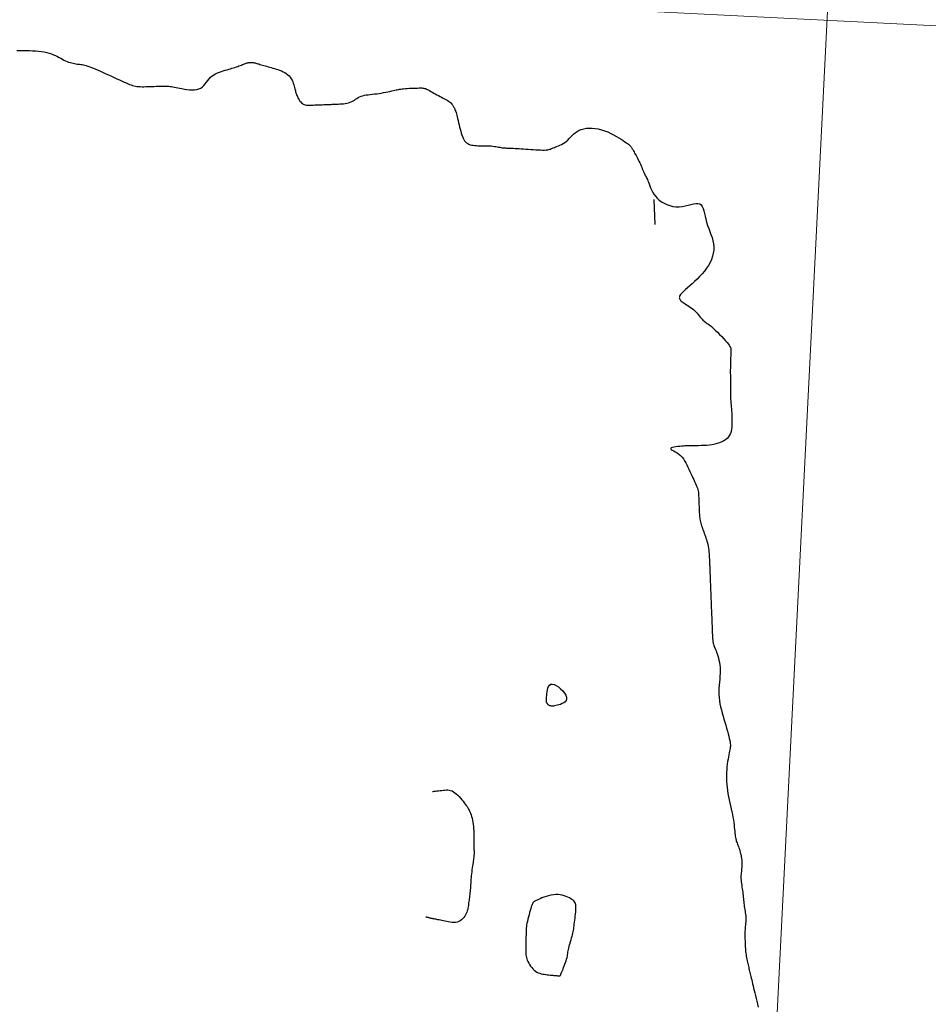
# Model space of a CAD drawing. Header units: millimetres. Extents: x 32690613 to 32693367, y 5343692 to 5344708.
# Tile 635 of 656: x 32692801 to 32692838, y 5344343 to 5344382. Entities that reach past the tile are written whole.
import ezdxf

# ---------------------------------------------------------------- set-up
doc = ezdxf.new("R2010")
doc.units = ezdxf.units.MM
doc.header["$LTSCALE"] = 20
doc.layers.get('0').update_dxf_attribs({"lineweight": 18})
doc.layers.get('Defpoints').update_dxf_attribs({"color": 11, "lineweight": 18})
doc.layers.add('02-DGM_HL_491.50', color=72, linetype='Continuous')
doc.layers.add('02-DGM_HL_492.00', color=82, linetype='Continuous')

# ---------------------------------------------------------------- blocks, each defined once
blk = doc.blocks.new('A$C78070446')
for p, q in [((4470129.583, 5343033.451), (4470100.946, 5342714.261)), ((4469498.77, 5342951.42), (4470248.353, 5342884.169))]:
    blk.add_line(p, q)

msp = doc.modelspace()

# ---------------------------------------------------------------- linework, layer by layer
at = {"layer": '02-DGM_HL_491.50', "elevation": 491.5, "flags": 128}
for points in [[(32692801.117, 5344380.906), (32692801.242, 5344380.911), (32692801.367, 5344380.911), (32692801.492, 5344380.91), (32692801.617, 5344380.906), (32692801.741, 5344380.899), (32692801.864, 5344380.891), (32692801.983, 5344380.879), (32692802.099, 5344380.865), (32692802.21, 5344380.847), (32692802.315, 5344380.825), (32692802.414, 5344380.8), (32692802.505, 5344380.77), (32692802.589, 5344380.737), (32692802.668, 5344380.702), (32692802.742, 5344380.666), (32692802.812, 5344380.629), (32692802.879, 5344380.592), (32692802.944, 5344380.557), (32692803.008, 5344380.524), (32692803.072, 5344380.494), (32692803.135, 5344380.468), (32692803.197, 5344380.444), (32692803.259, 5344380.423), (32692803.319, 5344380.406), (32692803.377, 5344380.391), (32692803.433, 5344380.379), (32692803.487, 5344380.369), (32692803.538, 5344380.362), (32692803.588, 5344380.356), (32692803.636, 5344380.351), (32692803.686, 5344380.345), (32692803.736, 5344380.339), (32692803.789, 5344380.33), (32692803.846, 5344380.318), (32692803.906, 5344380.302), (32692803.972, 5344380.281), (32692804.044, 5344380.256), (32692804.12, 5344380.226), (32692804.203, 5344380.192), (32692804.29, 5344380.154), (32692804.383, 5344380.113), (32692804.481, 5344380.069), (32692804.584, 5344380.023), (32692804.693, 5344379.974), (32692804.805, 5344379.923), (32692804.918, 5344379.872), (32692805.03, 5344379.821), (32692805.14, 5344379.772), (32692805.245, 5344379.724), (32692805.344, 5344379.679), (32692805.433, 5344379.639), (32692805.513, 5344379.603), (32692805.585, 5344379.571), (32692805.649, 5344379.544), (32692805.709, 5344379.521), (32692805.766, 5344379.502), (32692805.822, 5344379.486), (32692805.88, 5344379.474), (32692805.941, 5344379.464), (32692806.006, 5344379.457), (32692806.076, 5344379.453), (32692806.149, 5344379.451), (32692806.226, 5344379.451), (32692806.305, 5344379.452), (32692806.387, 5344379.454), (32692806.469, 5344379.457), (32692806.552, 5344379.46), (32692806.635, 5344379.463), (32692806.718, 5344379.466), (32692806.799, 5344379.469), (32692806.879, 5344379.471), (32692806.955, 5344379.473), (32692807.029, 5344379.473), (32692807.098, 5344379.472), (32692807.164, 5344379.47), (32692807.224, 5344379.467), (32692807.281, 5344379.462), (32692807.337, 5344379.455), (32692807.394, 5344379.446), (32692807.453, 5344379.436), (32692807.517, 5344379.423), (32692807.588, 5344379.409), (32692807.667, 5344379.393), (32692807.756, 5344379.374), (32692807.852, 5344379.356), (32692807.954, 5344379.339), (32692808.058, 5344379.327), (32692808.161, 5344379.321), (32692808.262, 5344379.322), (32692808.356, 5344379.334), (32692808.441, 5344379.359), (32692808.516, 5344379.397), (32692808.581, 5344379.446), (32692808.64, 5344379.505), (32692808.693, 5344379.569), (32692808.745, 5344379.637), (32692808.796, 5344379.705), (32692808.849, 5344379.771), (32692808.906, 5344379.832), (32692808.97, 5344379.885), (32692809.038, 5344379.931), (32692809.111, 5344379.971), (32692809.187, 5344380.006), (32692809.265, 5344380.036), (32692809.343, 5344380.063), (32692809.42, 5344380.087), (32692809.496, 5344380.109), (32692809.569, 5344380.13), (32692809.638, 5344380.151), (32692809.705, 5344380.17), (32692809.769, 5344380.19), (32692809.831, 5344380.209), (32692809.889, 5344380.228), (32692809.946, 5344380.246), (32692810, 5344380.265), (32692810.051, 5344380.284), (32692810.101, 5344380.303), (32692810.148, 5344380.321), (32692810.192, 5344380.338), (32692810.233, 5344380.355), (32692810.272, 5344380.37), (32692810.308, 5344380.383), (32692810.34, 5344380.395), (32692810.369, 5344380.404), (32692810.396, 5344380.41), (32692810.42, 5344380.416), (32692810.442, 5344380.419), (32692810.462, 5344380.422), (32692810.481, 5344380.423), (32692810.5, 5344380.425), (32692810.518, 5344380.425), (32692810.536, 5344380.426), (32692810.554, 5344380.426), (32692810.573, 5344380.426), (32692810.594, 5344380.425), (32692810.616, 5344380.423), (32692810.64, 5344380.42), (32692810.667, 5344380.415), (32692810.697, 5344380.408), (32692810.73, 5344380.4), (32692810.767, 5344380.389), (32692810.807, 5344380.377), (32692810.849, 5344380.364), (32692810.895, 5344380.349), (32692810.943, 5344380.334), (32692810.994, 5344380.319), (32692811.047, 5344380.303), (32692811.102, 5344380.287), (32692811.159, 5344380.271), (32692811.219, 5344380.255), (32692811.281, 5344380.238), (32692811.344, 5344380.221), (32692811.409, 5344380.202), (32692811.477, 5344380.182), (32692811.545, 5344380.16), (32692811.616, 5344380.137), (32692811.687, 5344380.112), (32692811.757, 5344380.084), (32692811.826, 5344380.052), (32692811.892, 5344380.017), (32692811.955, 5344379.978), (32692812.013, 5344379.934), (32692812.065, 5344379.885), (32692812.111, 5344379.831), (32692812.15, 5344379.773), (32692812.184, 5344379.711), (32692812.212, 5344379.649), (32692812.237, 5344379.586), (32692812.257, 5344379.525), (32692812.274, 5344379.467), (32692812.288, 5344379.414), (32692812.3, 5344379.366), (32692812.311, 5344379.322), (32692812.321, 5344379.282), (32692812.331, 5344379.244), (32692812.341, 5344379.208), (32692812.352, 5344379.172), (32692812.365, 5344379.134), (32692812.381, 5344379.095), (32692812.4, 5344379.052), (32692812.422, 5344379.008), (32692812.446, 5344378.963), (32692812.473, 5344378.918), (32692812.503, 5344378.875), (32692812.534, 5344378.835), (32692812.567, 5344378.8), (32692812.602, 5344378.77), (32692812.639, 5344378.747), (32692812.678, 5344378.73), (32692812.718, 5344378.718), (32692812.762, 5344378.711), (32692812.809, 5344378.708), (32692812.86, 5344378.707), (32692812.915, 5344378.708), (32692812.975, 5344378.71), (32692813.04, 5344378.713), (32692813.109, 5344378.716), (32692813.18, 5344378.718), (32692813.253, 5344378.721), (32692813.326, 5344378.724), (32692813.397, 5344378.727), (32692813.466, 5344378.73), (32692813.531, 5344378.732), (32692813.591, 5344378.734), (32692813.647, 5344378.737), (32692813.7, 5344378.739), (32692813.753, 5344378.741), (32692813.805, 5344378.743), (32692813.858, 5344378.745), (32692813.915, 5344378.747), (32692813.975, 5344378.749), (32692814.039, 5344378.752), (32692814.108, 5344378.756), (32692814.179, 5344378.76), (32692814.252, 5344378.767), (32692814.324, 5344378.777), (32692814.395, 5344378.789), (32692814.463, 5344378.806), (32692814.528, 5344378.827), (32692814.587, 5344378.852), (32692814.642, 5344378.881), (32692814.694, 5344378.913), (32692814.745, 5344378.946), (32692814.796, 5344378.979), (32692814.849, 5344379.011), (32692814.904, 5344379.04), (32692814.963, 5344379.066), (32692815.027, 5344379.087), (32692815.097, 5344379.104), (32692815.17, 5344379.117), (32692815.248, 5344379.129), (32692815.33, 5344379.138), (32692815.415, 5344379.148), (32692815.503, 5344379.158), (32692815.593, 5344379.168), (32692815.685, 5344379.181), (32692815.777, 5344379.196), (32692815.869, 5344379.212), (32692815.959, 5344379.228), (32692816.045, 5344379.245), (32692816.126, 5344379.262), (32692816.2, 5344379.278), (32692816.266, 5344379.293), (32692816.324, 5344379.307), (32692816.375, 5344379.319), (32692816.421, 5344379.33), (32692816.466, 5344379.34), (32692816.511, 5344379.348), (32692816.559, 5344379.356), (32692816.612, 5344379.363), (32692816.673, 5344379.37), (32692816.744, 5344379.375), (32692816.822, 5344379.381), (32692816.905, 5344379.386), (32692816.99, 5344379.39), (32692817.075, 5344379.393), (32692817.157, 5344379.396), (32692817.233, 5344379.398), (32692817.301, 5344379.4), (32692817.358, 5344379.4), (32692817.407, 5344379.399), (32692817.448, 5344379.397), (32692817.484, 5344379.392), (32692817.518, 5344379.384), (32692817.552, 5344379.374), (32692817.586, 5344379.359), (32692817.625, 5344379.341), (32692817.669, 5344379.318), (32692817.718, 5344379.291), (32692817.771, 5344379.261), (32692817.827, 5344379.229), (32692817.887, 5344379.195), (32692817.949, 5344379.16), (32692818.012, 5344379.125), (32692818.076, 5344379.09), (32692818.139, 5344379.057), (32692818.202, 5344379.025), (32692818.264, 5344378.993), (32692818.323, 5344378.963), (32692818.379, 5344378.933), (32692818.431, 5344378.903), (32692818.478, 5344378.873), (32692818.521, 5344378.844), (32692818.557, 5344378.814), (32692818.588, 5344378.784), (32692818.615, 5344378.754), (32692818.637, 5344378.724), (32692818.657, 5344378.695), (32692818.673, 5344378.665), (32692818.688, 5344378.637), (32692818.702, 5344378.609), (32692818.716, 5344378.581), (32692818.729, 5344378.554), (32692818.742, 5344378.524), (32692818.755, 5344378.491), (32692818.769, 5344378.454), (32692818.783, 5344378.412), (32692818.798, 5344378.362), (32692818.814, 5344378.305), (32692818.831, 5344378.238), (32692818.849, 5344378.165), (32692818.868, 5344378.085), (32692818.887, 5344378.001), (32692818.907, 5344377.915), (32692818.928, 5344377.828), (32692818.949, 5344377.743), (32692818.971, 5344377.66), (32692818.993, 5344377.582), (32692819.016, 5344377.509), (32692819.041, 5344377.441), (32692819.067, 5344377.379), (32692819.097, 5344377.323), (32692819.129, 5344377.272), (32692819.165, 5344377.228), (32692819.206, 5344377.191), (32692819.252, 5344377.16), (32692819.301, 5344377.135), (32692819.355, 5344377.116), (32692819.413, 5344377.102), (32692819.473, 5344377.092), (32692819.536, 5344377.085), (32692819.601, 5344377.08), (32692819.667, 5344377.078), (32692819.735, 5344377.076), (32692819.803, 5344377.076), (32692819.872, 5344377.075), (32692819.94, 5344377.075), (32692820.008, 5344377.074), (32692820.075, 5344377.073), (32692820.14, 5344377.07), (32692820.204, 5344377.065), (32692820.266, 5344377.059), (32692820.325, 5344377.05), (32692820.383, 5344377.041), (32692820.438, 5344377.031), (32692820.491, 5344377.022), (32692820.542, 5344377.012), (32692820.591, 5344377.003), (32692820.638, 5344376.996), (32692820.683, 5344376.991), (32692820.727, 5344376.987), (32692820.771, 5344376.985), (32692820.816, 5344376.983), (32692820.863, 5344376.982), (32692820.913, 5344376.98), (32692820.967, 5344376.979), (32692821.027, 5344376.977), (32692821.093, 5344376.974), (32692821.164, 5344376.97), (32692821.241, 5344376.966), (32692821.323, 5344376.961), (32692821.41, 5344376.955), (32692821.5, 5344376.949), (32692821.594, 5344376.942), (32692821.692, 5344376.935), (32692821.791, 5344376.928), (32692821.892, 5344376.921), (32692821.992, 5344376.915), (32692822.089, 5344376.909), (32692822.182, 5344376.905), (32692822.268, 5344376.903), (32692822.346, 5344376.903), (32692822.414, 5344376.906), (32692822.471, 5344376.912), (32692822.518, 5344376.92), (32692822.559, 5344376.931), (32692822.595, 5344376.944), (32692822.628, 5344376.959), (32692822.662, 5344376.975), (32692822.698, 5344376.993), (32692822.739, 5344377.011), (32692822.788, 5344377.031), (32692822.842, 5344377.051), (32692822.901, 5344377.075), (32692822.963, 5344377.101), (32692823.027, 5344377.131), (32692823.092, 5344377.165), (32692823.156, 5344377.205), (32692823.218, 5344377.251), (32692823.277, 5344377.303), (32692823.335, 5344377.361), (32692823.392, 5344377.421), (32692823.451, 5344377.482), (32692823.513, 5344377.542), (32692823.58, 5344377.599), (32692823.653, 5344377.651), (32692823.734, 5344377.696), (32692823.825, 5344377.733), (32692823.924, 5344377.76), (32692824.031, 5344377.778), (32692824.144, 5344377.786), (32692824.262, 5344377.785), (32692824.383, 5344377.773), (32692824.508, 5344377.752), (32692824.634, 5344377.72), (32692824.76, 5344377.679), (32692824.886, 5344377.629), (32692825.008, 5344377.573), (32692825.125, 5344377.514), (32692825.236, 5344377.453), (32692825.339, 5344377.392), (32692825.432, 5344377.335), (32692825.513, 5344377.282), (32692825.581, 5344377.236), (32692825.638, 5344377.197), (32692825.684, 5344377.163), (32692825.722, 5344377.134), (32692825.752, 5344377.108), (32692825.777, 5344377.085), (32692825.797, 5344377.064), (32692825.814, 5344377.044), (32692825.83, 5344377.023), (32692825.845, 5344377.002), (32692825.86, 5344376.98), (32692825.875, 5344376.956), (32692825.891, 5344376.929), (32692825.908, 5344376.899), (32692825.927, 5344376.865), (32692825.948, 5344376.827), (32692825.971, 5344376.783), (32692825.998, 5344376.736), (32692826.025, 5344376.684), (32692826.054, 5344376.629), (32692826.084, 5344376.572), (32692826.114, 5344376.512), (32692826.144, 5344376.452), (32692826.173, 5344376.391), (32692826.201, 5344376.329), (32692826.228, 5344376.268), (32692826.253, 5344376.209), (32692826.277, 5344376.151), (32692826.301, 5344376.095), (32692826.323, 5344376.042), (32692826.345, 5344375.993), (32692826.366, 5344375.948), (32692826.386, 5344375.907), (32692826.406, 5344375.869), (32692826.425, 5344375.832), (32692826.445, 5344375.794), (32692826.465, 5344375.755), (32692826.485, 5344375.711), (32692826.507, 5344375.661), (32692826.529, 5344375.604), (32692826.553, 5344375.538), (32692826.58, 5344375.464), (32692826.611, 5344375.385), (32692826.648, 5344375.302), (32692826.691, 5344375.217), (32692826.743, 5344375.131), (32692826.804, 5344375.047), (32692826.877, 5344374.967), (32692826.961, 5344374.891), (32692827.055, 5344374.822), (32692827.159, 5344374.761), (32692827.27, 5344374.709), (32692827.387, 5344374.667), (32692827.509, 5344374.637), (32692827.633, 5344374.62), (32692827.758, 5344374.618), (32692827.882, 5344374.63), (32692828.004, 5344374.652), (32692828.122, 5344374.68), (32692828.234, 5344374.709), (32692828.338, 5344374.734), (32692828.433, 5344374.75), (32692828.516, 5344374.751), (32692828.587, 5344374.734), (32692828.644, 5344374.693), (32692828.689, 5344374.632), (32692828.725, 5344374.553), (32692828.754, 5344374.459), (32692828.78, 5344374.353), (32692828.806, 5344374.238), (32692828.833, 5344374.117), (32692828.866, 5344373.994), (32692828.906, 5344373.87), (32692828.95, 5344373.747), (32692828.996, 5344373.624), (32692829.042, 5344373.5), (32692829.083, 5344373.377), (32692829.118, 5344373.253), (32692829.143, 5344373.129), (32692829.155, 5344373.004), (32692829.152, 5344372.879), (32692829.135, 5344372.754), (32692829.104, 5344372.629), (32692829.06, 5344372.505), (32692829.004, 5344372.383), (32692828.938, 5344372.263), (32692828.861, 5344372.145), (32692828.776, 5344372.031), (32692828.683, 5344371.919), (32692828.585, 5344371.813), (32692828.483, 5344371.71), (32692828.382, 5344371.614), (32692828.282, 5344371.523), (32692828.187, 5344371.439), (32692828.099, 5344371.362), (32692828.021, 5344371.292), (32692827.954, 5344371.231), (32692827.899, 5344371.177), (32692827.855, 5344371.129), (32692827.82, 5344371.087), (32692827.795, 5344371.05), (32692827.778, 5344371.016), (32692827.769, 5344370.986), (32692827.767, 5344370.957), (32692827.771, 5344370.929), (32692827.782, 5344370.902), (32692827.798, 5344370.876), (32692827.819, 5344370.85), (32692827.847, 5344370.823), (32692827.879, 5344370.796), (32692827.917, 5344370.768), (32692827.959, 5344370.739), (32692828.006, 5344370.709), (32692828.057, 5344370.677), (32692828.111, 5344370.643), (32692828.167, 5344370.608), (32692828.223, 5344370.57), (32692828.279, 5344370.529), (32692828.335, 5344370.486), (32692828.388, 5344370.439), (32692828.438, 5344370.39), (32692828.486, 5344370.338), (32692828.531, 5344370.286), (32692828.573, 5344370.235), (32692828.613, 5344370.185), (32692828.651, 5344370.139), (32692828.686, 5344370.097), (32692828.72, 5344370.06), (32692828.751, 5344370.03), (32692828.783, 5344370.004), (32692828.816, 5344369.98), (32692828.852, 5344369.956), (32692828.893, 5344369.928), (32692828.939, 5344369.894), (32692828.994, 5344369.852), (32692829.057, 5344369.798), (32692829.131, 5344369.732), (32692829.213, 5344369.655), (32692829.299, 5344369.572), (32692829.387, 5344369.484), (32692829.473, 5344369.396), (32692829.555, 5344369.31), (32692829.629, 5344369.229), (32692829.692, 5344369.158), (32692829.742, 5344369.098), (32692829.779, 5344369.047), (32692829.806, 5344369.002), (32692829.824, 5344368.961), (32692829.835, 5344368.92), (32692829.84, 5344368.877), (32692829.841, 5344368.828), (32692829.839, 5344368.77), (32692829.837, 5344368.702), (32692829.834, 5344368.624), (32692829.831, 5344368.538), (32692829.828, 5344368.445), (32692829.825, 5344368.347), (32692829.822, 5344368.246), (32692829.821, 5344368.142), (32692829.82, 5344368.039), (32692829.82, 5344367.936), (32692829.821, 5344367.835), (32692829.822, 5344367.738), (32692829.824, 5344367.644), (32692829.826, 5344367.556), (32692829.828, 5344367.474), (32692829.829, 5344367.399), (32692829.83, 5344367.332), (32692829.83, 5344367.274), (32692829.83, 5344367.224), (32692829.829, 5344367.18), (32692829.828, 5344367.142), (32692829.827, 5344367.109), (32692829.826, 5344367.078), (32692829.825, 5344367.05), (32692829.824, 5344367.023), (32692829.825, 5344366.995), (32692829.825, 5344366.966), (32692829.827, 5344366.935), (32692829.829, 5344366.901), (32692829.832, 5344366.862), (32692829.836, 5344366.817), (32692829.84, 5344366.767), (32692829.845, 5344366.708), (32692829.851, 5344366.642), (32692829.857, 5344366.568), (32692829.863, 5344366.488), (32692829.869, 5344366.403), (32692829.875, 5344366.314), (32692829.88, 5344366.222), (32692829.884, 5344366.128), (32692829.886, 5344366.033), (32692829.887, 5344365.939), (32692829.884, 5344365.846), (32692829.878, 5344365.755), (32692829.867, 5344365.668), (32692829.849, 5344365.584), (32692829.824, 5344365.504), (32692829.791, 5344365.43), (32692829.748, 5344365.362), (32692829.695, 5344365.301), (32692829.631, 5344365.247), (32692829.559, 5344365.199), (32692829.478, 5344365.158), (32692829.39, 5344365.122), (32692829.295, 5344365.092), (32692829.195, 5344365.068), (32692829.089, 5344365.048), (32692828.979, 5344365.033), (32692828.867, 5344365.022), (32692828.756, 5344365.015), (32692828.648, 5344365.01), (32692828.545, 5344365.008), (32692828.449, 5344365.007), (32692828.364, 5344365.007), (32692828.291, 5344365.008), (32692828.233, 5344365.008), (32692828.185, 5344365.008), (32692828.145, 5344365.008), (32692828.109, 5344365.007), (32692828.074, 5344365.005), (32692828.035, 5344365.002), (32692827.989, 5344364.998), (32692827.933, 5344364.993), (32692827.865, 5344364.986), (32692827.788, 5344364.979), (32692827.706, 5344364.969), (32692827.626, 5344364.958), (32692827.553, 5344364.946), (32692827.49, 5344364.932), (32692827.444, 5344364.915), (32692827.42, 5344364.897), (32692827.421, 5344364.877), (32692827.444, 5344364.854), (32692827.486, 5344364.827), (32692827.541, 5344364.796), (32692827.606, 5344364.759), (32692827.676, 5344364.717), (32692827.747, 5344364.668), (32692827.815, 5344364.612), (32692827.876, 5344364.548), (32692827.931, 5344364.478), (32692827.981, 5344364.401), (32692828.026, 5344364.32), (32692828.068, 5344364.236), (32692828.109, 5344364.149), (32692828.148, 5344364.061), (32692828.187, 5344363.974), (32692828.228, 5344363.887), (32692828.269, 5344363.803), (32692828.309, 5344363.721), (32692828.348, 5344363.641), (32692828.385, 5344363.565), (32692828.419, 5344363.492), (32692828.45, 5344363.423), (32692828.475, 5344363.359), (32692828.496, 5344363.3), (32692828.512, 5344363.244), (32692828.524, 5344363.191), (32692828.533, 5344363.139), (32692828.539, 5344363.087), (32692828.543, 5344363.034), (32692828.546, 5344362.978), (32692828.548, 5344362.917), (32692828.551, 5344362.853), (32692828.554, 5344362.784), (32692828.556, 5344362.713), (32692828.559, 5344362.64), (32692828.562, 5344362.567), (32692828.565, 5344362.496), (32692828.567, 5344362.427), (32692828.57, 5344362.362), (32692828.572, 5344362.302), (32692828.575, 5344362.247), (32692828.578, 5344362.194), (32692828.582, 5344362.144), (32692828.587, 5344362.095), (32692828.594, 5344362.047), (32692828.603, 5344361.998), (32692828.614, 5344361.947), (32692828.628, 5344361.894), (32692828.644, 5344361.839), (32692828.662, 5344361.782), (32692828.682, 5344361.724), (32692828.703, 5344361.664), (32692828.725, 5344361.603), (32692828.748, 5344361.542), (32692828.771, 5344361.481), (32692828.794, 5344361.419), (32692828.817, 5344361.357), (32692828.84, 5344361.294), (32692828.861, 5344361.23), (32692828.881, 5344361.165), (32692828.9, 5344361.099), (32692828.916, 5344361.03), (32692828.931, 5344360.959), (32692828.943, 5344360.885), (32692828.953, 5344360.81), (32692828.96, 5344360.734), (32692828.967, 5344360.658), (32692828.972, 5344360.583), (32692828.975, 5344360.511), (32692828.979, 5344360.442), (32692828.981, 5344360.377), (32692828.983, 5344360.317), (32692828.986, 5344360.261), (32692828.988, 5344360.207), (32692828.99, 5344360.155), (32692828.992, 5344360.103), (32692828.994, 5344360.049), (32692828.996, 5344359.993), (32692828.998, 5344359.933), (32692829.001, 5344359.868), (32692829.004, 5344359.799), (32692829.007, 5344359.728), (32692829.009, 5344359.655), (32692829.012, 5344359.583), (32692829.015, 5344359.511), (32692829.018, 5344359.442), (32692829.02, 5344359.378), (32692829.023, 5344359.318), (32692829.025, 5344359.262), (32692829.027, 5344359.211), (32692829.029, 5344359.163), (32692829.03, 5344359.117), (32692829.032, 5344359.073), (32692829.034, 5344359.031), (32692829.035, 5344358.989), (32692829.037, 5344358.947), (32692829.039, 5344358.905), (32692829.04, 5344358.861), (32692829.042, 5344358.816), (32692829.044, 5344358.767), (32692829.046, 5344358.716), (32692829.048, 5344358.66), (32692829.051, 5344358.6), (32692829.053, 5344358.536), (32692829.056, 5344358.467), (32692829.059, 5344358.396), (32692829.061, 5344358.323), (32692829.064, 5344358.25), (32692829.067, 5344358.179), (32692829.07, 5344358.11), (32692829.072, 5344358.045), (32692829.075, 5344357.985), (32692829.077, 5344357.929), (32692829.079, 5344357.876), (32692829.081, 5344357.823), (32692829.083, 5344357.771), (32692829.085, 5344357.717), (32692829.087, 5344357.661), (32692829.09, 5344357.601), (32692829.092, 5344357.536), (32692829.095, 5344357.468), (32692829.099, 5344357.397), (32692829.103, 5344357.327), (32692829.108, 5344357.257), (32692829.115, 5344357.189), (32692829.123, 5344357.126), (32692829.133, 5344357.069), (32692829.144, 5344357.019), (32692829.157, 5344356.973), (32692829.172, 5344356.931), (32692829.188, 5344356.891), (32692829.206, 5344356.849), (32692829.226, 5344356.804), (32692829.247, 5344356.754), (32692829.269, 5344356.696), (32692829.293, 5344356.63), (32692829.317, 5344356.555), (32692829.341, 5344356.473), (32692829.363, 5344356.383), (32692829.382, 5344356.287), (32692829.397, 5344356.185), (32692829.407, 5344356.079), (32692829.412, 5344355.968), (32692829.41, 5344355.854), (32692829.403, 5344355.737), (32692829.393, 5344355.617), (32692829.381, 5344355.496), (32692829.37, 5344355.373), (32692829.361, 5344355.248), (32692829.357, 5344355.124), (32692829.358, 5344354.999), (32692829.367, 5344354.874), (32692829.382, 5344354.749), (32692829.403, 5344354.625), (32692829.43, 5344354.501), (32692829.46, 5344354.377), (32692829.493, 5344354.253), (32692829.528, 5344354.13), (32692829.564, 5344354.006), (32692829.6, 5344353.882), (32692829.635, 5344353.761), (32692829.669, 5344353.642), (32692829.701, 5344353.528), (32692829.731, 5344353.419), (32692829.757, 5344353.319), (32692829.779, 5344353.228), (32692829.797, 5344353.148), (32692829.81, 5344353.079), (32692829.818, 5344353.02), (32692829.822, 5344352.967), (32692829.822, 5344352.919), (32692829.818, 5344352.873), (32692829.811, 5344352.825), (32692829.801, 5344352.772), (32692829.789, 5344352.714), (32692829.775, 5344352.646), (32692829.76, 5344352.57), (32692829.744, 5344352.486), (32692829.728, 5344352.394), (32692829.712, 5344352.297), (32692829.698, 5344352.194), (32692829.686, 5344352.087), (32692829.676, 5344351.975), (32692829.67, 5344351.861), (32692829.667, 5344351.744), (32692829.667, 5344351.625), (32692829.671, 5344351.504), (32692829.678, 5344351.382), (32692829.689, 5344351.258), (32692829.704, 5344351.134), (32692829.722, 5344351.01), (32692829.745, 5344350.886), (32692829.77, 5344350.762), (32692829.797, 5344350.64), (32692829.825, 5344350.519), (32692829.853, 5344350.4), (32692829.88, 5344350.283), (32692829.905, 5344350.169), (32692829.926, 5344350.059), (32692829.944, 5344349.952), (32692829.959, 5344349.849), (32692829.971, 5344349.752), (32692829.98, 5344349.659), (32692829.988, 5344349.573), (32692829.995, 5344349.493), (32692830.002, 5344349.419), (32692830.01, 5344349.353), (32692830.018, 5344349.294), (32692830.027, 5344349.242), (32692830.037, 5344349.195), (32692830.049, 5344349.151), (32692830.061, 5344349.11), (32692830.075, 5344349.068), (32692830.091, 5344349.026), (32692830.107, 5344348.982), (32692830.126, 5344348.934), (32692830.145, 5344348.882), (32692830.164, 5344348.828), (32692830.183, 5344348.771), (32692830.202, 5344348.712), (32692830.22, 5344348.652), (32692830.236, 5344348.59), (32692830.25, 5344348.528), (32692830.262, 5344348.466), (32692830.271, 5344348.404), (32692830.278, 5344348.343), (32692830.282, 5344348.282), (32692830.285, 5344348.221), (32692830.285, 5344348.162), (32692830.283, 5344348.103), (32692830.28, 5344348.046), (32692830.275, 5344347.99), (32692830.27, 5344347.935), (32692830.264, 5344347.881), (32692830.258, 5344347.826), (32692830.252, 5344347.771), (32692830.249, 5344347.714), (32692830.247, 5344347.655), (32692830.248, 5344347.594), (32692830.252, 5344347.53), (32692830.258, 5344347.464), (32692830.267, 5344347.396), (32692830.277, 5344347.327), (32692830.288, 5344347.256), (32692830.299, 5344347.186), (32692830.31, 5344347.116), (32692830.319, 5344347.047), (32692830.327, 5344346.979), (32692830.334, 5344346.913), (32692830.341, 5344346.847), (32692830.346, 5344346.783), (32692830.352, 5344346.719), (32692830.358, 5344346.657), (32692830.365, 5344346.594), (32692830.373, 5344346.532), (32692830.382, 5344346.47), (32692830.392, 5344346.407), (32692830.403, 5344346.345), (32692830.414, 5344346.283), (32692830.423, 5344346.221), (32692830.432, 5344346.159), (32692830.438, 5344346.096), (32692830.442, 5344346.034), (32692830.443, 5344345.972), (32692830.442, 5344345.909), (32692830.438, 5344345.846), (32692830.433, 5344345.784), (32692830.428, 5344345.721), (32692830.422, 5344345.658), (32692830.416, 5344345.595), (32692830.412, 5344345.533), (32692830.409, 5344345.47), (32692830.407, 5344345.407), (32692830.407, 5344345.345), (32692830.407, 5344345.282), (32692830.408, 5344345.22), (32692830.41, 5344345.157), (32692830.412, 5344345.095), (32692830.415, 5344345.032), (32692830.417, 5344344.97), (32692830.42, 5344344.907), (32692830.423, 5344344.845), (32692830.426, 5344344.783), (32692830.431, 5344344.72), (32692830.436, 5344344.658), (32692830.443, 5344344.596), (32692830.451, 5344344.533), (32692830.46, 5344344.471), (32692830.471, 5344344.409), (32692830.483, 5344344.348), (32692830.495, 5344344.288), (32692830.508, 5344344.23), (32692830.521, 5344344.172), (32692830.534, 5344344.117), (32692830.547, 5344344.064), (32692830.559, 5344344.014), (32692830.571, 5344343.965), (32692830.583, 5344343.917), (32692830.594, 5344343.868), (32692830.606, 5344343.818), (32692830.619, 5344343.766), (32692830.632, 5344343.711), (32692830.647, 5344343.651), (32692830.662, 5344343.587), (32692830.679, 5344343.517), (32692830.697, 5344343.442), (32692830.716, 5344343.362), (32692830.737, 5344343.277), (32692830.758, 5344343.187), (32692830.782, 5344343.091), (32692830.806, 5344342.99), (32692830.831, 5344342.885), (32692830.857, 5344342.774), (32692830.884, 5344342.66), (32692830.909, 5344342.543), (32692830.934, 5344342.423)], [(32692826.745, 5344374.912), (32692826.784, 5344373.913)]]:
    msp.add_lwpolyline(points, dxfattribs=at)
at = {"layer": '02-DGM_HL_492.00', "elevation": 492, "flags": 128}
for points in [[(32692823.228, 5344354.889), (32692823.232, 5344354.818), (32692823.211, 5344354.758), (32692823.172, 5344354.707), (32692823.119, 5344354.665), (32692823.055, 5344354.63), (32692822.986, 5344354.602), (32692822.917, 5344354.58), (32692822.852, 5344354.563), (32692822.794, 5344354.55), (32692822.744, 5344354.541), (32692822.7, 5344354.535), (32692822.663, 5344354.533), (32692822.631, 5344354.533), (32692822.604, 5344354.536), (32692822.58, 5344354.541), (32692822.559, 5344354.547), (32692822.54, 5344354.555), (32692822.523, 5344354.565), (32692822.508, 5344354.575), (32692822.494, 5344354.586), (32692822.482, 5344354.598), (32692822.471, 5344354.61), (32692822.462, 5344354.623), (32692822.453, 5344354.635), (32692822.446, 5344354.647), (32692822.44, 5344354.659), (32692822.434, 5344354.671), (32692822.43, 5344354.682), (32692822.426, 5344354.694), (32692822.423, 5344354.705), (32692822.421, 5344354.717), (32692822.42, 5344354.729), (32692822.419, 5344354.741), (32692822.419, 5344354.755), (32692822.42, 5344354.772), (32692822.421, 5344354.794), (32692822.423, 5344354.823), (32692822.426, 5344354.859), (32692822.43, 5344354.905), (32692822.435, 5344354.962), (32692822.44, 5344355.03), (32692822.448, 5344355.105), (32692822.461, 5344355.183), (32692822.48, 5344355.257), (32692822.507, 5344355.324), (32692822.543, 5344355.376), (32692822.592, 5344355.41), (32692822.653, 5344355.42), (32692822.729, 5344355.403), (32692822.814, 5344355.362), (32692822.904, 5344355.301), (32692822.993, 5344355.227), (32692823.075, 5344355.143), (32692823.145, 5344355.056), (32692823.198, 5344354.969)], [(32692823.608, 5344346.474), (32692823.602, 5344346.532), (32692823.591, 5344346.581), (32692823.574, 5344346.623), (32692823.552, 5344346.66), (32692823.524, 5344346.693), (32692823.49, 5344346.723), (32692823.448, 5344346.752), (32692823.4, 5344346.781), (32692823.345, 5344346.811), (32692823.283, 5344346.842), (32692823.214, 5344346.871), (32692823.14, 5344346.898), (32692823.06, 5344346.921), (32692822.976, 5344346.937), (32692822.887, 5344346.947), (32692822.794, 5344346.948), (32692822.699, 5344346.94), (32692822.601, 5344346.923), (32692822.505, 5344346.9), (32692822.411, 5344346.872), (32692822.322, 5344346.842), (32692822.239, 5344346.811), (32692822.164, 5344346.78), (32692822.1, 5344346.753), (32692822.048, 5344346.729), (32692822.007, 5344346.71), (32692821.975, 5344346.694), (32692821.951, 5344346.681), (32692821.933, 5344346.67), (32692821.921, 5344346.662), (32692821.911, 5344346.654), (32692821.903, 5344346.647), (32692821.895, 5344346.641), (32692821.888, 5344346.632), (32692821.879, 5344346.621), (32692821.87, 5344346.604), (32692821.859, 5344346.581), (32692821.846, 5344346.55), (32692821.831, 5344346.508), (32692821.813, 5344346.455), (32692821.793, 5344346.389), (32692821.77, 5344346.312), (32692821.745, 5344346.228), (32692821.721, 5344346.139), (32692821.697, 5344346.047), (32692821.674, 5344345.957), (32692821.654, 5344345.871), (32692821.636, 5344345.792), (32692821.623, 5344345.721), (32692821.613, 5344345.658), (32692821.607, 5344345.601), (32692821.603, 5344345.547), (32692821.6, 5344345.495), (32692821.599, 5344345.443), (32692821.599, 5344345.388), (32692821.599, 5344345.328), (32692821.598, 5344345.262), (32692821.598, 5344345.192), (32692821.597, 5344345.118), (32692821.596, 5344345.042), (32692821.594, 5344344.965), (32692821.593, 5344344.89), (32692821.592, 5344344.817), (32692821.591, 5344344.749), (32692821.591, 5344344.685), (32692821.591, 5344344.627), (32692821.593, 5344344.571), (32692821.597, 5344344.519), (32692821.605, 5344344.467), (32692821.616, 5344344.415), (32692821.631, 5344344.363), (32692821.652, 5344344.308), (32692821.677, 5344344.25), (32692821.708, 5344344.19), (32692821.744, 5344344.129), (32692821.784, 5344344.07), (32692821.828, 5344344.012), (32692821.876, 5344343.958), (32692821.927, 5344343.91), (32692821.98, 5344343.867), (32692822.035, 5344343.832), (32692822.092, 5344343.803), (32692822.151, 5344343.781), (32692822.21, 5344343.763), (32692822.27, 5344343.75), (32692822.33, 5344343.74), (32692822.391, 5344343.732), (32692822.45, 5344343.725), (32692822.509, 5344343.719), (32692822.566, 5344343.713), (32692822.621, 5344343.708), (32692822.674, 5344343.703), (32692822.722, 5344343.698), (32692822.767, 5344343.694), (32692822.807, 5344343.691), (32692822.841, 5344343.688), (32692822.869, 5344343.686), (32692822.892, 5344343.684), (32692822.911, 5344343.682), (32692822.925, 5344343.682), (32692822.937, 5344343.681), (32692822.945, 5344343.681), (32692822.952, 5344343.682), (32692822.958, 5344343.683), (32692822.964, 5344343.685), (32692822.969, 5344343.687), (32692822.973, 5344343.69), (32692822.977, 5344343.693), (32692822.981, 5344343.697), (32692822.985, 5344343.7), (32692822.987, 5344343.704), (32692822.99, 5344343.708), (32692822.992, 5344343.712), (32692822.994, 5344343.718), (32692822.997, 5344343.726), (32692823.001, 5344343.738), (32692823.007, 5344343.754), (32692823.016, 5344343.777), (32692823.028, 5344343.807), (32692823.044, 5344343.846), (32692823.064, 5344343.894), (32692823.088, 5344343.95), (32692823.113, 5344344.013), (32692823.14, 5344344.079), (32692823.167, 5344344.148), (32692823.192, 5344344.218), (32692823.215, 5344344.286), (32692823.235, 5344344.351), (32692823.251, 5344344.412), (32692823.263, 5344344.47), (32692823.272, 5344344.524), (32692823.28, 5344344.577), (32692823.288, 5344344.63), (32692823.296, 5344344.684), (32692823.305, 5344344.739), (32692823.317, 5344344.798), (32692823.333, 5344344.861), (32692823.351, 5344344.926), (32692823.371, 5344344.994), (32692823.393, 5344345.063), (32692823.414, 5344345.133), (32692823.435, 5344345.202), (32692823.455, 5344345.269), (32692823.472, 5344345.334), (32692823.487, 5344345.396), (32692823.499, 5344345.455), (32692823.509, 5344345.513), (32692823.518, 5344345.572), (32692823.526, 5344345.632), (32692823.533, 5344345.695), (32692823.541, 5344345.762), (32692823.55, 5344345.835), (32692823.561, 5344345.913), (32692823.571, 5344345.996), (32692823.582, 5344346.081), (32692823.592, 5344346.167), (32692823.601, 5344346.252), (32692823.606, 5344346.332), (32692823.609, 5344346.407)]]:
    msp.add_lwpolyline(points, close=True, dxfattribs=at)
msp.add_lwpolyline([(32692817.831, 5344351.097), (32692817.841, 5344351.098), (32692817.867, 5344351.101), (32692817.907, 5344351.105), (32692817.958, 5344351.111), (32692818.017, 5344351.118), (32692818.082, 5344351.126), (32692818.148, 5344351.133), (32692818.215, 5344351.141), (32692818.278, 5344351.148), (32692818.339, 5344351.154), (32692818.398, 5344351.157), (32692818.455, 5344351.156), (32692818.511, 5344351.149), (32692818.566, 5344351.136), (32692818.622, 5344351.116), (32692818.678, 5344351.086), (32692818.736, 5344351.047), (32692818.794, 5344351), (32692818.851, 5344350.946), (32692818.908, 5344350.888), (32692818.964, 5344350.827), (32692819.017, 5344350.764), (32692819.067, 5344350.703), (32692819.114, 5344350.644), (32692819.156, 5344350.589), (32692819.195, 5344350.538), (32692819.23, 5344350.488), (32692819.262, 5344350.439), (32692819.291, 5344350.389), (32692819.318, 5344350.338), (32692819.343, 5344350.283), (32692819.366, 5344350.224), (32692819.388, 5344350.16), (32692819.409, 5344350.09), (32692819.427, 5344350.016), (32692819.444, 5344349.938), (32692819.459, 5344349.857), (32692819.472, 5344349.774), (32692819.483, 5344349.688), (32692819.491, 5344349.601), (32692819.496, 5344349.512), (32692819.499, 5344349.424), (32692819.501, 5344349.337), (32692819.501, 5344349.253), (32692819.5, 5344349.171), (32692819.5, 5344349.093), (32692819.499, 5344349.021), (32692819.499, 5344348.955), (32692819.5, 5344348.896), (32692819.501, 5344348.843), (32692819.503, 5344348.796), (32692819.506, 5344348.753), (32692819.508, 5344348.713), (32692819.51, 5344348.675), (32692819.511, 5344348.639), (32692819.51, 5344348.603), (32692819.509, 5344348.567), (32692819.506, 5344348.529), (32692819.502, 5344348.49), (32692819.497, 5344348.448), (32692819.491, 5344348.402), (32692819.484, 5344348.352), (32692819.475, 5344348.298), (32692819.467, 5344348.238), (32692819.457, 5344348.172), (32692819.447, 5344348.101), (32692819.437, 5344348.026), (32692819.426, 5344347.949), (32692819.416, 5344347.869), (32692819.407, 5344347.789), (32692819.398, 5344347.709), (32692819.391, 5344347.631), (32692819.384, 5344347.555), (32692819.378, 5344347.481), (32692819.374, 5344347.41), (32692819.369, 5344347.341), (32692819.365, 5344347.273), (32692819.36, 5344347.207), (32692819.356, 5344347.143), (32692819.35, 5344347.08), (32692819.344, 5344347.017), (32692819.337, 5344346.956), (32692819.33, 5344346.896), (32692819.322, 5344346.837), (32692819.314, 5344346.779), (32692819.307, 5344346.722), (32692819.299, 5344346.666), (32692819.292, 5344346.612), (32692819.286, 5344346.558), (32692819.279, 5344346.505), (32692819.272, 5344346.453), (32692819.263, 5344346.402), (32692819.252, 5344346.35), (32692819.237, 5344346.298), (32692819.219, 5344346.246), (32692819.196, 5344346.192), (32692819.168, 5344346.138), (32692819.135, 5344346.084), (32692819.096, 5344346.032), (32692819.053, 5344345.982), (32692819.005, 5344345.937), (32692818.952, 5344345.898), (32692818.894, 5344345.866), (32692818.832, 5344345.843), (32692818.765, 5344345.83), (32692818.696, 5344345.824), (32692818.624, 5344345.826), (32692818.552, 5344345.834), (32692818.479, 5344345.846), (32692818.408, 5344345.86), (32692818.339, 5344345.876), (32692818.274, 5344345.891), (32692818.213, 5344345.905), (32692818.156, 5344345.917), (32692818.104, 5344345.928), (32692818.055, 5344345.938), (32692818.01, 5344345.947), (32692817.967, 5344345.956), (32692817.927, 5344345.963), (32692817.889, 5344345.971), (32692817.854, 5344345.978), (32692817.82, 5344345.985), (32692817.789, 5344345.992), (32692817.759, 5344345.999), (32692817.732, 5344346.005), (32692817.706, 5344346.011), (32692817.683, 5344346.017), (32692817.661, 5344346.022), (32692817.642, 5344346.027), (32692817.625, 5344346.031), (32692817.61, 5344346.035), (32692817.598, 5344346.038), (32692817.588, 5344346.04), (32692817.581, 5344346.042), (32692817.576, 5344346.043), (32692817.574, 5344346.043)], dxfattribs=at)

# ---------------------------------------------------------------- block references
at = {"layer": 'Defpoints', "rotation": 2.237485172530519}
msp.add_blockref('A$C78070446', (28434719.524, -168960.664), dxfattribs=at)

doc.saveas('drawing.dxf')
